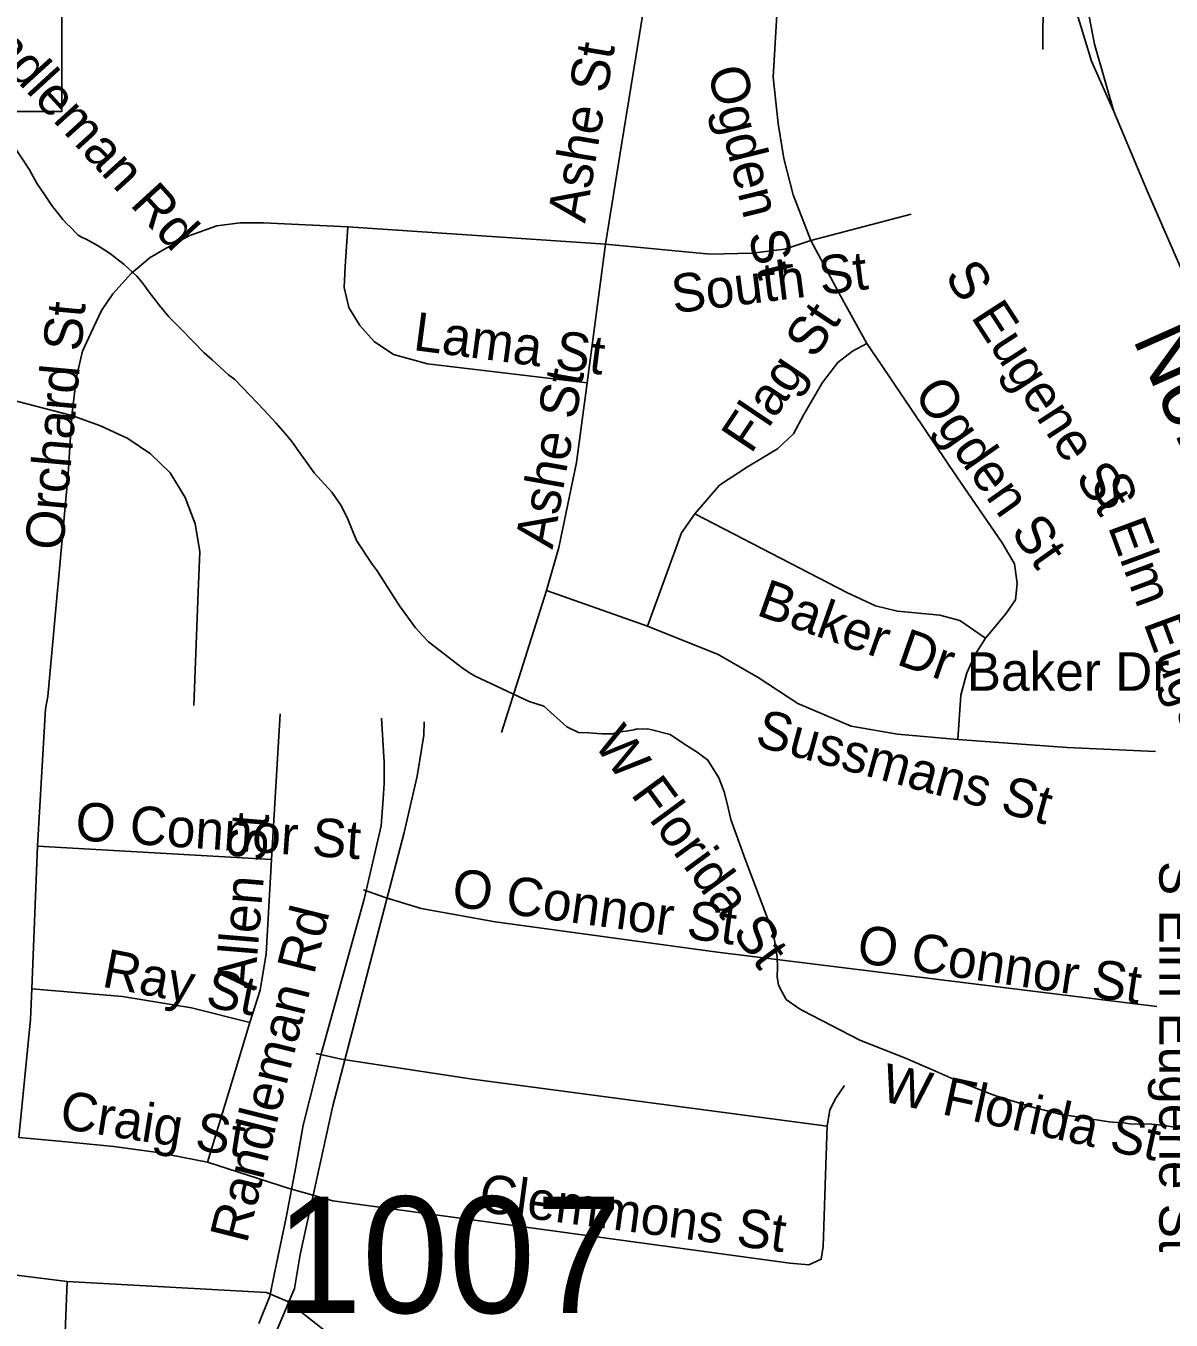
# Model space of a CAD drawing. Extents: x 1662474 to 1856135, y 779280 to 917889.
# Drawn here: x 1763226 to 1766057, y 837226 to 840426 of the extents above; entities that cross this region are included whole.
import ezdxf

# ---------------------------------------------------------------- set-up
doc = ezdxf.new("R2010")
doc.units = 0
for name, color, linetype in [('Cogo Default Point CELL', 7, 'Continuous'), ('Exist Hydrographic Misc Water Feature', 7, 'Continuous'), ('Exist Railroad Mainline', 7, 'Continuous'), ('Exist Railroad Mainline Label', 7, 'Continuous'), ('Exist Railroad Siding', 7, 'Continuous'), ('Exist Road Non-System Structure Non-Sys NCDOT Number Label', 7, 'Continuous'), ('Exist Road Non-System Type 51', 7, 'Continuous'), ('Exist Road Non-System Type 51 Label', 7, 'Continuous'), ('Exist Road Secondary Type 51 Divided Attributed', 7, 'Continuous'), ('Exist Road Secondary Type 51 Label', 7, 'Continuous')]:
    doc.layers.add(name, color=color, linetype=linetype)

msp = doc.modelspace()

# ---------------------------------------------------------------- linework, layer by layer
at = {"layer": 'Exist Hydrographic Misc Water Feature'}
for points in [[(1763194.9, 840130.1), (1763234.5, 840069.7), (1763254.1, 840035.5), (1763269.9, 840011.4), (1763291.7, 839979.2), (1763299.5, 839969.2), (1763317.5, 839947.1), (1763327.3, 839936.9), (1763335.1, 839928.9), (1763355, 839908.7), (1763365.1, 839902.6), (1763375.1, 839898.5), (1763396.9, 839886.4), (1763406.9, 839880.3), (1763434.6, 839862), (1763450.8, 839849.9), (1763468.6, 839835.7), (1763500.4, 839807.5), (1763510.3, 839795.4), (1763518, 839785.3), (1763528.1, 839771.3), (1763555.8, 839735), (1763579.6, 839706.8), (1763589.4, 839696.7), (1763609.3, 839676.5), (1763666.9, 839618)], [(1763666.9, 839618), (1763686.6, 839599.9), (1763726.4, 839563.5), (1763742.4, 839551.4), (1763762.1, 839531.2), (1763815.8, 839474.8), (1763843.5, 839444.6), (1763867.2, 839418.3), (1763883, 839398.2), (1763894.9, 839382.1), (1763938.2, 839321.2)], [(1763938.2, 839321.2), (1763982.5, 839273.5), (1764004.7, 839241), (1764020.1, 839210.3), (1764043.2, 839153.8), (1764082.3, 839095.1), (1764094.2, 839079), (1764149.4, 838992), (1764189.4, 838937.6), (1764207.3, 838917.6), (1764221.2, 838903.4), (1764304.6, 838838.5), (1764322.5, 838826.4), (1764336.4, 838818.3), (1764469.9, 838755.2), (1764506.6, 838743.9), (1764562.9, 838692.7), (1764591.9, 838679), (1764617.9, 838678.1), (1764649.9, 838675.9), (1764675.6, 838675.6), (1764694, 838680.8), (1764709.7, 838682.4), (1764728.5, 838685.9), (1764737, 838687.6), (1764751.4, 838686.9), (1764762.6, 838687.6), (1764770.2, 838686.3), (1764819, 838673.9), (1764853.8, 838650.2), (1764885.4, 838630.6), (1764912.1, 838610.6), (1764938.8, 838567.2), (1764952, 838532), (1764959.9, 838503.4), (1764968.8, 838463.9)], [(1764968.8, 838463.9), (1765004.3, 838365.8), (1765074, 838180.5), (1765083.5, 838123.5), (1765084.1, 838099), (1765083.5, 838074.4), (1765086.7, 838055.4), (1765090.4, 838045.9), (1765105.7, 838018.9), (1765135.9, 837997.5), (1765146, 837991.5), (1765287.4, 837918.3), (1765400.8, 837873.5), (1765474.6, 837841.3), (1765526.4, 837818.9), (1765608.2, 837786.1), (1765626, 837779.9), (1765720.1, 837751), (1765744, 837744.8), (1765782.1, 837735.2), (1765830.2, 837727.8), (1765848.2, 837723.6), (1765872.4, 837721.5), (1765904.1, 837716.7), (1765923.8, 837714.5), (1765940.6, 837713.6), (1765953.9, 837711.4), (1766008.9, 837710.2), (1766026, 837708.7), (1766061.7, 837703.8)]]:
    msp.add_lwpolyline(points, dxfattribs=at)
at = {"layer": 'Exist Railroad Mainline'}
for points in [[(1765792.8, 841129.3), (1765774.2, 841023.3), (1765775.2, 840879.2), (1765786.2, 840725), (1765805.2, 840565.1), (1765824.7, 840455.1), (1765860, 840338.8), (1765915.3, 840214.6)], [(1765915.3, 840214.6), (1765997.9, 840017.9), (1766112.4, 839755.3), (1766288.8, 839445.1), (1766357.7, 839300.6), (1766477.8, 838995.6), (1766550.6, 838835.3), (1766657.6, 838592.6), (1766818.5, 838223.5), (1766947.9, 837992.5), (1767083.6, 837708.8), (1767189.9, 837434.9), (1767273.2, 837204.2)]]:
    msp.add_lwpolyline(points, dxfattribs=at)
at = {"layer": 'Exist Railroad Siding'}
for points in [[(1765792.8, 841129.3), (1765750, 841009.3), (1765740.9, 840855.6), (1765743.7, 840619.5), (1765740.8, 840497.5), (1765740.2, 840367.5)], [(1765792.8, 841129.3), (1765798, 841014.9), (1765803, 840843.2), (1765813.9, 840685.1), (1765833.4, 840560.9), (1765868.1, 840380.7), (1765915.3, 840214.6)]]:
    msp.add_lwpolyline(points, dxfattribs=at)
at = {"layer": 'Exist Road Non-System Structure Non-Sys NCDOT Number Label'}
msp.add_lwpolyline([(1762302.6, 840560.4), (1763314.6, 840560.4), (1763314.6, 840214), (1762302.6, 840214)], close=True, dxfattribs=at)
at = {"layer": 'Exist Road Non-System Type 51'}
for p, q in [((1765414.8, 839960.6), (1765166.1, 839895.2)), ((1764659.1, 839886.6), (1764022.1, 839929.1)), ((1764659.1, 839886.6), (1764613.4, 839543.6)), ((1764513.1, 839029.7), (1764401.9, 838679.2)), ((1764762.8, 838942), (1764513.1, 839029.7)), ((1763854.6, 838725.2), (1763833.1, 838365.1)), ((1763254.4, 838398.2), (1763240.8, 838045.2)), ((1763833.1, 838365.1), (1763254.4, 838398.2)), ((1764114.2, 838271.2), (1764060.1, 838290.2)), ((1766021.5, 838001.6), (1764935.8, 838136.2)), ((1764005, 837870.9), (1763943.4, 837885.6)), ((1763876.9, 837551.4), (1763674.6, 837616.9)), ((1763933.1, 837536), (1763876.9, 837551.4)), ((1763327.6, 837321.2), (1763176.6, 837340.2)), ((1763320.9, 837133.4), (1763327.6, 837321.2)), ((1763820.8, 837294.2), (1763327.6, 837321.2)), ((1763873.6, 837271.7), (1763820.8, 837294.2))]:
    msp.add_line(p, q, dxfattribs=at)
for points in [[(1764770.4, 840572.9), (1764698.1, 840132), (1764659.1, 839886.6)], [(1765087.6, 840538), (1765073, 840298.9), (1765085.4, 840184.8), (1765099.5, 840098.2), (1765122.9, 840007.9), (1765166.1, 839895.2)], [(1764022.1, 839929.1), (1763812.9, 839939.1), (1763755.6, 839939.4), (1763698.2, 839931.2), (1763630.8, 839907.6), (1763574.6, 839877.4)], [(1764613.4, 839543.6), (1764468.2, 839560.4), (1764218.6, 839590.2), (1764134.4, 839613.9), (1764086.9, 839645.7), (1764051.2, 839685), (1764024.1, 839729.9), (1764012.9, 839779.5), (1764015.2, 839831.2), (1764022.1, 839929.1)], [(1763574.6, 839877.4), (1763533.4, 839853.5), (1763485.9, 839813.4), (1763441, 839763.8)], [(1765166.1, 839895.2), (1765102.1, 839873.8), (1765020.2, 839864), (1764917.9, 839861.9), (1764659.1, 839886.6)], [(1765166.1, 839895.2), (1765239.4, 839758.5), (1765304.8, 839640.4)], [(1763441, 839763.8), (1763412.6, 839722), (1763386.1, 839665.9), (1763365.6, 839622), (1763351, 839558), (1763339.6, 839462.4)], [(1765304.8, 839640.4), (1765269.6, 839622), (1765232.9, 839593.9), (1765195.6, 839544.6), (1765149.4, 839465.1), (1765123.6, 839417.6), (1765084.2, 839380.6), (1765010, 839335.4), (1764940.8, 839290.5), (1764879.4, 839219.7)], [(1765304.8, 839640.4), (1765340.4, 839588.4), (1765527.1, 839311), (1765639.4, 839147.5), (1765669.9, 839096.1), (1765676.4, 839047), (1765672.5, 839007.1), (1765648.6, 838972.4), (1765597.9, 838911.9)], [(1763339.6, 839462.4), (1763046.2, 839538.6), (1762794.6, 839600.8)], [(1764613.4, 839543.6), (1764587.4, 839346.7), (1764543.6, 839136.5), (1764513.1, 839029.7)], [(1763339.6, 839462.4), (1763330.2, 839318.6), (1763280.1, 838768)], [(1763641, 838745.4), (1763651.8, 839026.8), (1763655.6, 839126.5), (1763644.4, 839195), (1763619.8, 839259.9), (1763582.5, 839321), (1763534.1, 839367.9), (1763478, 839406.2), (1763410.6, 839436.8), (1763339.6, 839462.4)], [(1764879.4, 839219.7), (1764847, 839172.4), (1764762.8, 838942)], [(1765597.9, 838911.9), (1765534.9, 838955.7), (1765485.6, 838969), (1765380.9, 838979.2), (1765326, 838992.4), (1765255.1, 839025.2), (1764951.5, 839182.7), (1764879.4, 839219.7)], [(1765530.1, 838661.2), (1765380.9, 838674.5), (1765266.4, 838694.8), (1765134.6, 838750.9), (1765036, 838814.9), (1764937, 838871.4), (1764762.8, 838942)], [(1765597.9, 838911.9), (1765573, 838871.4), (1765551.8, 838826.2), (1765537.2, 838771.4), (1765530.1, 838661.2)], [(1763280.1, 838768), (1763273.9, 838737.8), (1763254.4, 838398.2)], [(1766018.4, 838631.8), (1765800.2, 838642.2), (1765530.1, 838661.2)], [(1763833.1, 838365.1), (1763820, 838132), (1763805, 838041.8), (1763779.4, 837961.9)], [(1764935.8, 838136.2), (1764386.1, 838210.5), (1764202.9, 838243.9), (1764114.2, 838271.2)], [(1763240.8, 838045.2), (1763237.1, 837969.4), (1763208.1, 837677.4)], [(1763779.4, 837961.9), (1763635, 837997.9), (1763464.6, 838026), (1763240.8, 838045.2)], [(1763779.4, 837961.9), (1763741, 837833.6), (1763674.6, 837616.9)], [(1765206.9, 837705.5), (1764330, 837821.9), (1764005, 837870.9)], [(1765249.4, 837806.1), (1765228.1, 837775.1), (1765213.4, 837746.2), (1765206.9, 837705.5)], [(1765206.9, 837705.5), (1765203.4, 837608.9), (1765196.6, 837407.7), (1765192.1, 837376.4), (1765161.6, 837363), (1765114.5, 837367.2), (1763984.9, 837521.2), (1763933.1, 837536)], [(1763674.6, 837616.9), (1763552.2, 837640.4), (1763443.1, 837655.2), (1763308.1, 837668.8), (1763208.1, 837677.4)], [(1765999.2, 836899.8), (1765648.6, 836942.6), (1764404.2, 837106.6), (1764063.6, 837155.9), (1764009.8, 837175.1), (1763959.1, 837204.5), (1763873.6, 837271.7)]]:
    msp.add_lwpolyline(points, dxfattribs=at)
at = {"layer": 'Exist Road Secondary Type 51 Divided Attributed'}
for points in [[(1763338, 834240), (1763330.5, 834366.2), (1763304.2, 834553.7), (1763255.1, 834751.6), (1763231.2, 834900.3), (1763233.2, 835068.2), (1763235.1, 835194.1), (1763240.1, 835685.3), (1763245.2, 835755.3), (1763258.6, 835832.3), (1763302.6, 835977), (1763334.4, 836057.2), (1763371.8, 836137.4), (1763404.9, 836216), (1763492.7, 836406), (1763603.4, 836679.7), (1763787.8, 837061.9), (1763889.6, 837304.2), (1763904.3, 837388.5), (1763984.6, 837755.9), (1764161.4, 838431.6), (1764193.5, 838570.8), (1764209.6, 838672.5), (1764210.8, 838705)], [(1764104.9, 838714.7), (1764111.2, 838605.9), (1764111.2, 838553.2), (1764109.4, 838514.8), (1764103.9, 838448), (1764061.8, 838267), (1763957.6, 837890.2), (1763911.5, 837708.2), (1763893.3, 837604.7), (1763868.9, 837479.9), (1763841.5, 837346), (1763829.3, 837285.1), (1763801.9, 837218.1)]]:
    msp.add_lwpolyline(points, dxfattribs=at)

# ---------------------------------------------------------------- texts
at = {"layer": 'Cogo Default Point CELL'}
msp.add_text('1007', height=288, dxfattribs=at).set_placement((1763842.6, 837243.7))
at = {"layer": 'Exist Railroad Mainline Label'}
msp.add_text('Norfolk', height=150, rotation=293.9234, dxfattribs=at).set_placement((1765960.8, 839652.8))
at = {"layer": 'Exist Road Non-System Type 51 Label'}
for s, rotation, p in [('Randleman Rd', 312.3702, (1763019.3, 840489.5)), ('Ashe St', 80.4309, (1764608.3, 839936.7)), ('Ogden St', 283.8927, (1764910.7, 840315.4)), ('South St', 7.1144, (1764827.7, 839715.1)), ('S Eugene St', 303.0018, (1765495.2, 839807.4)), ('Orchard St', 84.7975, (1763317.7, 839127.1)), ('Lama St', 352.5525, (1764181.1, 839624.8)), ('Lama St', 352.5525, (1764181.1, 839624.8)), ('Flag St', 56.1554, (1765018.5, 839365.3)), ('Ashe St', 79.8839, (1764527.8, 839130.4)), ('Ogden St', 305.214, (1765418, 839515.8)), ('Ogden St', 305.214, (1765418, 839515.8)), ('S Elm Eugene St', 290.2711, (1765858.6, 839300.8)), ('Baker Dr', 340.6044, (1765028.8, 838970.2)), ('Sussmans St', 344.8214, (1765025.2, 838646.9)), ('W Florida St', 306.2642, (1764627.4, 838651.3)), ('O Connor St', 356.1724, (1763346.4, 838412.8)), ('Allen St', 85.2179, (1763790.7, 838039.5)), ('O Connor St', 352.2009, (1764275.7, 838250)), ('S Elm Eugene St', 270, (1766028, 838361.2)), ('O Connor St', 351.6291, (1765277.3, 838110.7)), ('Ray St', 349.0835, (1763411, 838051.3)), ('W Florida St', 347.6918, (1765335.6, 837768.8)), ('Craig St', 351.0143, (1763306.1, 837700.9)), ('Clemmons St', 352.4181, (1764342.6, 837494.7)), ('Clemmons St', 352.4181, (1764342.6, 837494.7))]:
    msp.add_text(s, height=95, rotation=rotation, dxfattribs=at).set_placement(p)
msp.add_text('Baker Dr', height=95, dxfattribs=at).set_placement((1765551.8, 838782.3))
at = {"layer": 'Exist Road Secondary Type 51 Label'}
msp.add_text('Randleman Rd', height=95, rotation=75.979, dxfattribs=at).set_placement((1763771.9, 837413.1))

doc.saveas('drawing.dxf')
